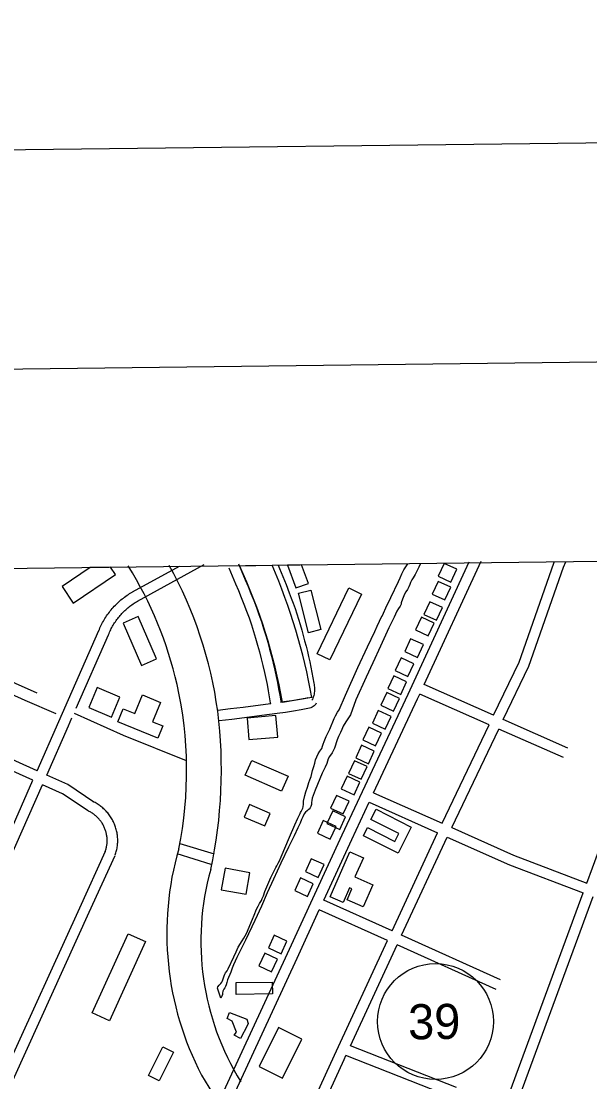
# Model space of a CAD drawing. Extents: x 3704301 to 3742427, y 506229 to 532009.
# Drawn here: x 3711530 to 3713149, y 528404 to 531426 of the extents above; entities that cross this region are included whole.
import ezdxf

# ---------------------------------------------------------------- set-up
doc = ezdxf.new("R2010")
doc.units = 0
for name, color, linetype in [('G-ANNO-NPLT', 7, 'Continuous'), ('V-ANNO-SYMB', 7, 'Continuous'), ('V-BLDG-OTLN', 7, 'Continuous'), ('V-GRID-FRAM', 7, 'Continuous'), ('V-ROAD-CNTR', 7, 'Continuous'), ('V-ROAD-IDEN', 7, 'Continuous'), ('V-TOPO-SHOR', 7, 'Continuous')]:
    doc.layers.add(name, color=color, linetype=linetype)

msp = doc.modelspace()

# ---------------------------------------------------------------- linework, layer by layer
at = {"layer": 'G-ANNO-NPLT'}
msp.add_lwpolyline([(3705179.5, 506812.7), (3741843.4, 507260.7), (3741548.1, 531425.5), (3704884.2, 530977.6)], close=True, dxfattribs=at)
at = {"layer": 'V-ANNO-SYMB'}
msp.add_lwpolyline([(3707921.8, 507471.3), (3741002.5, 507875.5), (3740722.5, 530790.4), (3707641.8, 530386.2), (3707921.8, 507471.3)], dxfattribs=at)
at = {"layer": 'V-BLDG-OTLN'}
for p, q in [((3711784.2, 529869.7), (3711726.6, 529869)), ((3712151.7, 529874.2), (3712244.4, 529875.3)), ((3712328.4, 529876.3), (3712288.4, 529875.8))]:
    msp.add_line(p, q, dxfattribs=at)
for points in [[(3711646.3, 529814.6), (3711678, 529767.8), (3711798.1, 529849.1), (3711784.2, 529869.7)], [(3711726.6, 529869), (3711646.3, 529814.6)], [(3712288.4, 529875.8), (3712312.4, 529810.7)], [(3712312.4, 529810.7), (3712347.8, 529823.7), (3712328.4, 529876.3)], [(3712357.6, 529499), (3712273.9, 529484.2)]]:
    msp.add_lwpolyline(points, dxfattribs=at)
for points in [[(3712753.9, 529827.5), (3712770.6, 529863.8), (3712734.3, 529880.6), (3712717.5, 529844.3)], [(3712348.5, 529683.3), (3712320.1, 529795.5), (3712355.1, 529804.3), (3712383.5, 529692.1)], [(3712499.5, 529793.1), (3712408.7, 529605.7), (3712372.5, 529623.3), (3712463.2, 529810.6)], [(3712736.8, 529776.4), (3712753.6, 529812.7), (3712717.3, 529829.5), (3712700.5, 529793.2)], [(3712713, 529718.5), (3712729.8, 529754.8), (3712693.4, 529771.6), (3712676.7, 529735.3)], [(3711872.1, 529589.9), (3711914.8, 529608.3), (3711862.7, 529729), (3711820, 529710.6)], [(3712689.1, 529674.2), (3712705.9, 529710.5), (3712669.6, 529727.3), (3712652.8, 529691)], [(3712658.5, 529612.9), (3712675.3, 529649.2), (3712638.9, 529666), (3712622.2, 529629.7)], [(3712631.2, 529558.4), (3712648, 529594.7), (3712611.7, 529611.5), (3712594.9, 529575.2)], [(3712610.8, 529507.3), (3712627.6, 529543.6), (3712591.3, 529560.4), (3712574.5, 529524.1)], [(3711722, 529470), (3711786.7, 529442.4), (3711811.2, 529499.8), (3711746.6, 529527.4)], [(3711853.2, 529452.9), (3711875, 529506), (3711926.6, 529484.8), (3711904, 529429.6), (3711933, 529417.7), (3711918.8, 529383), (3711805.1, 529429.6), (3711820.2, 529466.5)], [(3712590.3, 529459.6), (3712607.1, 529495.9), (3712570.8, 529512.7), (3712554, 529476.4)], [(3712260.5, 529385.8), (3712255.2, 529446.9), (3712173.2, 529439.8), (3712178.4, 529378.7)], [(3712566.5, 529408.5), (3712583.3, 529444.8), (3712547, 529461.6), (3712530.2, 529425.3)], [(3712539.3, 529360.8), (3712556, 529397.2), (3712519.7, 529413.9), (3712502.9, 529377.6)], [(3712518.8, 529309.7), (3712535.6, 529346.1), (3712499.3, 529362.8), (3712482.5, 529326.5)], [(3712168.2, 529277.1), (3712186.8, 529319.5), (3712289.9, 529274.3), (3712271.3, 529231.9)], [(3712498.4, 529265.5), (3712515.1, 529301.8), (3712478.8, 529318.5), (3712462.1, 529282.2)], [(3712477.9, 529221.2), (3712494.7, 529257.5), (3712458.4, 529274.3), (3712441.6, 529237.9)], [(3712447.3, 529166.7), (3712464.1, 529203), (3712427.7, 529219.8), (3712411, 529183.4)], [(3712164.8, 529157.8), (3712223.7, 529132.8), (3712238.8, 529168.5), (3712180, 529193.5)], [(3712437.1, 529122.4), (3712453.8, 529158.7), (3712417.5, 529175.5), (3712400.7, 529139.2)], [(3712540.5, 529180.3), (3712641, 529129.1), (3712603.1, 529054.7), (3712504.7, 529104.7), (3712516.6, 529128), (3712594.3, 529088.5), (3712605.5, 529110.6), (3712525.7, 529151.2)], [(3712409.8, 529095.1), (3712426.6, 529131.4), (3712390.3, 529148.2), (3712373.5, 529111.9)], [(3712409.7, 528930.7), (3712465.7, 529058.8), (3712504.4, 529041.9), (3712480.5, 528987.2), (3712531.1, 528965.1), (3712503.5, 528901.9), (3712457.9, 528921.8), (3712471.9, 528953.8), (3712465.2, 528956.7), (3712446.8, 528914.5), (3712409.7, 528930.7)], [(3712375.7, 528986.1), (3712392.5, 529022.4), (3712356.2, 529039.2), (3712339.4, 529002.9)], [(3712099.8, 528951), (3712170.5, 528938.2), (3712181.5, 528999.2), (3712110.8, 529012)], [(3712345.1, 528931.6), (3712361.9, 528967.9), (3712325.5, 528984.7), (3712308.8, 528948.4)], [(3711781.5, 528577.6), (3711732.2, 528600), (3711834.7, 528825.3), (3711884, 528802.9)], [(3712270.1, 528768.1), (3712286.9, 528804.4), (3712250.6, 528821.2), (3712233.8, 528784.9)], [(3712242.9, 528717), (3712259.7, 528753.3), (3712223.4, 528770.1), (3712206.6, 528733.8)], [(3712141.7, 528686.7), (3712244.8, 528687.9), (3712245.2, 528653.8), (3712142.1, 528652.6)], [(3712174.8, 528565.4), (3712154.6, 528527.3), (3712136.2, 528536.1), (3712142.8, 528545), (3712131, 528576.2), (3712116.6, 528583.7), (3712122.8, 528601.1), (3712172.5, 528582.4), (3712175.9, 528569.5)], [(3712207.6, 528447.2), (3712274.5, 528414.1), (3712329.3, 528524.8), (3712262.4, 528557.9)], [(3711922.5, 528406.5), (3711892.1, 528421.7), (3711932.8, 528503.3), (3711963.2, 528488.1)]]:
    msp.add_lwpolyline(points, close=True, dxfattribs=at)
for radius, end in [(1582, 24.8142), (1667, 23.5129)]:
    msp.add_arc((3710715.8, 529210.3), radius, 9.9736, end, dxfattribs=at)
at = {"layer": 'V-GRID-FRAM'}
msp.add_lwpolyline([(3708355.7, 529827.8), (3740022.4, 530214.7), (3740252.5, 512033.3), (3708569.9, 511646.2), (3708355.7, 529827.8)], dxfattribs=at)
at = {"layer": 'V-ROAD-CNTR'}
for points in [[(3711846.8, 529799.5), (3711980.7, 529873.1)], [(3711861.3, 529773.2), (3712050.6, 529877.3)], [(3712089, 528337.6), (3712288.1, 528768.7), (3712444.3, 529106.8), (3712631.8, 529507.7), (3712806.2, 529885.3)], [(3712121.4, 529868.2), (3712140.3, 529822.7), (3712148.6, 529803.3), (3712156.5, 529783.9), (3712164.2, 529764.5), (3712171.6, 529744.9), (3712178.8, 529725.2), (3712185.7, 529705.6), (3712191.7, 529686.5), (3712197.5, 529667.3), (3712203, 529647.9), (3712208.4, 529628.5), (3712213.4, 529609), (3712218.3, 529589.4), (3712222.9, 529569.8), (3712226.6, 529552.6), (3712230.1, 529535.2), (3712233.5, 529517.9), (3712236.5, 529500.4), (3712239.4, 529483), (3712239.8, 529480.5)], [(3712149.1, 529879.7), (3712168, 529834.3), (3712176.3, 529814.8), (3712184.3, 529795.1), (3712192.1, 529775.3), (3712199.7, 529755.4), (3712207, 529735.3), (3712214.1, 529715.1), (3712220.4, 529695.4), (3712226.3, 529675.7), (3712231.9, 529656), (3712237.4, 529636.2), (3712242.5, 529616.4), (3712247.4, 529596.4), (3712252.1, 529576.4), (3712256, 529558.8), (3712259.6, 529541), (3712263, 529523.3), (3712266.1, 529505.5), (3712269.1, 529487.7), (3712269.5, 529484.6)], [(3712261.5, 529875.5), (3712265.4, 529866.4), (3712275, 529843.3), (3712284.4, 529820.2), (3712293.5, 529796.9), (3712299.2, 529782), (3712304.7, 529766.9), (3712310, 529751.8), (3712315.1, 529736.6), (3712319.9, 529721.4), (3712324.6, 529706.1), (3712329, 529690.7), (3712333.2, 529675.3), (3712337.2, 529659.8), (3712341.2, 529645), (3712345.1, 529630.1), (3712348.6, 529615.1), (3712352, 529600.1), (3712355.1, 529585), (3712357.9, 529569.9), (3712360.6, 529554.8), (3712362.9, 529539.6), (3712363.9, 529535.7), (3712364.6, 529531.7), (3712365.1, 529527.7), (3712365.3, 529523.7), (3712365.4, 529519.7), (3712365.2, 529515.7), (3712364.7, 529511.7), (3712364.1, 529507.7), (3712363.2, 529503.8), (3712361.8, 529499.5)], [(3712677.5, 529535.2), (3712839.9, 529886.6)], [(3712875.4, 529447.8), (3712947.8, 529599.4), (3713046.7, 529881.5), (3713049, 529886.4)], [(3712902.9, 529435.7), (3712975.6, 529587.9), (3713074.6, 529870.2), (3713081.6, 529885.4)], [(3713141.3, 528970), (3713157.3, 529013.7), (3713376.5, 529611.1), (3713476.6, 529892.8)], [(3711575.4, 529290), (3711191.2, 529463.4), (3710650.7, 529709.9), (3710321.8, 529855.8)], [(3711750.8, 529688.9), (3711752.4, 529692.8), (3711754.1, 529696.8), (3711755.9, 529700.8), (3711757.8, 529704.7), (3711759.8, 529708.7), (3711761.8, 529712.5), (3711764, 529716.3), (3711766.2, 529720.1), (3711768.4, 529723.8), (3711770.8, 529727.5), (3711773.2, 529731.2), (3711775.7, 529734.8), (3711778.2, 529738.3), (3711780.9, 529741.8), (3711783.6, 529745.3), (3711786.3, 529748.6), (3711789.2, 529752), (3711792.1, 529755.3), (3711795, 529758.5), (3711798, 529761.6), (3711801.1, 529764.7), (3711804.3, 529767.8), (3711807.5, 529770.8), (3711810.7, 529773.7), (3711814, 529776.5), (3711817.4, 529779.3), (3711820.8, 529782), (3711824.3, 529784.7), (3711827.8, 529787.3), (3711831.4, 529789.8), (3711835, 529792.2), (3711838.7, 529794.6), (3711842.4, 529796.9), (3711846.1, 529799.1), (3711846.5, 529799.3)], [(3711778.5, 529677.5), (3711780, 529681.1), (3711781.5, 529684.6), (3711783.1, 529688.1), (3711784.7, 529691.5), (3711786.4, 529694.8), (3711788.2, 529698.2), (3711790, 529701.5), (3711791.9, 529704.8), (3711793.9, 529708), (3711795.9, 529711.2), (3711798, 529714.3), (3711800.2, 529717.5), (3711802.4, 529720.5), (3711804.7, 529723.6), (3711807, 529726.5), (3711809.4, 529729.5), (3711811.8, 529732.3), (3711814.4, 529735.2), (3711816.9, 529738), (3711819.5, 529740.7), (3711822.2, 529743.4), (3711824.9, 529746), (3711827.7, 529748.6), (3711830.5, 529751.1), (3711833.4, 529753.6), (3711836.3, 529756), (3711839.3, 529758.4), (3711842.3, 529760.6), (3711845.3, 529762.9), (3711848.4, 529765.1), (3711851.6, 529767.2), (3711854.7, 529769.2), (3711858, 529771.2), (3711861.3, 529773.2), (3711861.5, 529773.3)], [(3711575.4, 529290), (3711637.4, 529430.4), (3711750.9, 529689.2)], [(3711686.6, 529467.8), (3711778.4, 529677.2)], [(3712875.4, 529447.8), (3712677.5, 529535.2)], [(3712533.7, 529227.3), (3712659, 529495.1), (3712664.9, 529507.9)], [(3712862.5, 529420.7), (3712664.9, 529507.9)], [(3712241.2, 529480.7), (3712233.4, 529479.7), (3712197.5, 529475), (3712161.6, 529470.4), (3712125.7, 529465.9), (3712089.8, 529461.5)], [(3712370.3, 529482.1), (3712368.8, 529479.9), (3712366.6, 529477.2), (3712364, 529474.8), (3712361.3, 529472.6), (3712358.3, 529470.8), (3712355.2, 529469.2), (3712351.4, 529467.8), (3712327.7, 529463.5), (3712305.1, 529459.7), (3712282.5, 529456.1), (3712259, 529452.8), (3712237.3, 529449.9), (3712201.3, 529445.2), (3712165.4, 529440.6), (3712129.4, 529436.1), (3712093.4, 529431.7)], [(3712345.5, 529499), (3712344.8, 529498), (3712344.6, 529497.7), (3712344.3, 529497.4), (3712344, 529497.2), (3712343.6, 529497), (3712343.3, 529496.8), (3712343.4, 529496.8), (3712322.5, 529493), (3712300.3, 529489.3), (3712278, 529485.8), (3712269.7, 529484.6)], [(3712361.8, 529499.5), (3712360.7, 529496.3), (3712359.3, 529493.2), (3712357.9, 529490.6)], [(3711602.8, 529277.7), (3711664.9, 529418.3), (3711674.5, 529440.3)], [(3711680.6, 529454.1), (3711819.9, 529391.6), (3712000, 529319.5)], [(3712728.6, 529140.4), (3712862.5, 529420.7)], [(3713086.5, 529354.6), (3712902.9, 529435.7)], [(3712756, 529128.2), (3712889.9, 529408.6)], [(3713074.4, 529327.2), (3712889.9, 529408.6)], [(3711563.3, 529262.6), (3711343, 529362)], [(3711302.2, 528684.8), (3711465.3, 529040.6), (3711563.3, 529262.6)], [(3711737, 529200.6), (3711662.6, 529250.7), (3711602.8, 529277.7)], [(3711304.4, 528617.4), (3711492.7, 529028.3), (3711590.7, 529250.2)], [(3711720.2, 529175.7), (3711647.9, 529224.4), (3711590.7, 529250.2)], [(3711797.7, 529050), (3711798.7, 529053), (3711799.7, 529056.2), (3711800.6, 529059.4), (3711801.4, 529062.6), (3711802.1, 529065.9), (3711802.8, 529069.2), (3711803.3, 529072.5), (3711803.8, 529075.8), (3711804.1, 529079.1), (3711804.4, 529082.5), (3711804.6, 529085.8), (3711804.7, 529089.2), (3711804.7, 529092.5), (3711804.6, 529095.9), (3711804.4, 529099.2), (3711804.1, 529102.5), (3711803.8, 529105.9), (3711803.3, 529109.2), (3711802.8, 529112.5), (3711802.1, 529115.8), (3711801.4, 529119), (3711800.6, 529122.3), (3711799.7, 529125.5), (3711798.7, 529128.7), (3711797.6, 529131.9), (3711796.5, 529135), (3711795.2, 529138.1), (3711793.9, 529141.2), (3711792.5, 529144.2), (3711791, 529147.2), (3711789.4, 529150.2), (3711787.8, 529153.1), (3711786, 529156), (3711784.2, 529158.8), (3711782.3, 529161.5), (3711780.4, 529164.3), (3711778.4, 529166.9), (3711776.2, 529169.5), (3711774.1, 529172.1), (3711771.8, 529174.5), (3711769.5, 529177), (3711767.1, 529179.3), (3711764.7, 529181.6), (3711762.2, 529183.8), (3711759.6, 529186), (3711757, 529188.1), (3711754.4, 529190.1), (3711751.6, 529192), (3711748.8, 529193.9), (3711746, 529195.7), (3711743.1, 529197.4), (3711740.2, 529199), (3711737.3, 529200.6), (3711735.2, 529201.6)], [(3712391.6, 528921.1), (3712471.5, 529094.2), (3712521, 529200.1)], [(3712521, 529200.1), (3712715.9, 529113.3)], [(3712533.7, 529227.3), (3712728.6, 529140.4)], [(3711769.3, 529059.6), (3711770.2, 529062.2), (3711770.9, 529064.6), (3711771.6, 529067.1), (3711772.2, 529069.5), (3711772.7, 529072), (3711773.2, 529074.5), (3711773.6, 529077), (3711774, 529079.5), (3711774.3, 529082), (3711774.5, 529084.5), (3711774.6, 529087.1), (3711774.7, 529089.6), (3711774.7, 529092.1), (3711774.6, 529094.6), (3711774.5, 529097.2), (3711774.3, 529099.7), (3711774, 529102.2), (3711773.6, 529104.7), (3711773.2, 529107.2), (3711772.8, 529109.7), (3711772.2, 529112.2), (3711771.6, 529114.6), (3711770.9, 529117.1), (3711770.2, 529119.5), (3711769.4, 529121.9), (3711768.5, 529124.3), (3711767.5, 529126.6), (3711766.5, 529128.9), (3711765.5, 529131.2), (3711764.3, 529133.5), (3711763.1, 529135.7), (3711761.9, 529137.9), (3711760.6, 529140.1), (3711759.2, 529142.2), (3711757.8, 529144.3), (3711756.3, 529146.4), (3711754.8, 529148.4), (3711753.2, 529150.3), (3711751.5, 529152.3), (3711749.8, 529154.1), (3711748.1, 529156), (3711746.3, 529157.7), (3711744.5, 529159.5), (3711742.6, 529161.2), (3711740.6, 529162.8), (3711738.6, 529164.4), (3711736.6, 529165.9), (3711734.6, 529167.4), (3711732.5, 529168.8), (3711730.3, 529170.1), (3711728.1, 529171.4), (3711725.9, 529172.7), (3711723.7, 529173.8), (3711721.9, 529174.7)], [(3712586.2, 528833.3), (3712715.9, 529113.3)], [(3712756, 529128.2), (3712931.9, 529049.8), (3713141.3, 528970)], [(3712080.1, 529051.9), (3711983, 529082)], [(3712613.5, 528821), (3712743.3, 529101)], [(3712743.3, 529101), (3712920.4, 529022.1), (3713130.9, 528941.9)], [(3711303.5, 528028.7), (3711483.5, 528430.5), (3711696.5, 528899.4), (3711769.8, 529061)], [(3711333.6, 528022.5), (3711510.9, 528418.1), (3711723.8, 528887), (3711797.1, 529048.6)], [(3712071.2, 529023.2), (3711974.2, 529053.3)], [(3712759.7, 527929.6), (3712909.6, 528341), (3713130.9, 528941.9)], [(3712787.9, 527919.3), (3712937.8, 528330.7), (3713158.9, 528931.2)], [(3712586.2, 528833.3), (3712391.6, 528921.1)], [(3712116.2, 528325.1), (3712315.4, 528756.1), (3712379, 528893.9)], [(3712573.5, 528806.1), (3712379, 528893.9)], [(3712273.6, 528154.1), (3712422.1, 528479.3), (3712573.5, 528806.1)], [(3712894.7, 528694.1), (3712613.5, 528821)], [(3712467.6, 528506), (3712600.9, 528793.8)], [(3712882.3, 528666.7), (3712600.9, 528793.8)], [(3712769.6, 528387), (3712467.6, 528506)], [(3712300.9, 528141.7), (3712449.4, 528466.8), (3712454.9, 528478.8)], [(3712758.6, 528359.1), (3712454.9, 528478.8)]]:
    msp.add_lwpolyline(points, dxfattribs=at)
for centre, radius, start, end in [((3710912.7, 529295.5), 1087.9, 12.7405, 32.0933), ((3710913.3, 529299.1), 1187.2, 7.7587, 29.0177), ((3710884.2, 529290.5), 1116.9, 348.4872, 12.6674), ((3710762.3, 529292.5), 1337.8, 347.7425, 7.1664), ((3712814.6, 528826.2), 870.1, 163.8924, 207.6394), ((3712801.8, 528803.5), 760.3, 164.3587, 211.7321), ((3712791.8, 528840.5), 856.9, 209.1942, 251.8394)]:
    msp.add_arc(centre, radius, start, end, dxfattribs=at)
at = {"layer": 'V-ROAD-IDEN'}
msp.add_circle((3712709.9, 528575.2), 165, dxfattribs=at)
msp.add_circle((3712709.9, 528575.2), 165, dxfattribs=at)
at = {"layer": 'V-TOPO-SHOR'}
for points in [[(3712666.8, 529880.5), (3712662.1, 529869.5), (3712652, 529849.3), (3712646, 529839.5), (3712642.1, 529833.4), (3712638.5, 529826.1), (3712636.6, 529820.2), (3712634.1, 529813.6), (3712630.5, 529806.7), (3712625.5, 529799.6), (3712622, 529792.9), (3712616.1, 529778.4), (3712612.5, 529768.6), (3712612.1, 529764.4), (3712609.5, 529758.4), (3712604.8, 529752.2), (3712600.2, 529744.9), (3712591.9, 529727.8), (3712577.3, 529697.4), (3712553.4, 529644.9), (3712531.4, 529597.6), (3712512.5, 529556.4), (3712483.2, 529491.9), (3712467.7, 529449.2), (3712454.5, 529429.7), (3712447.3, 529417), (3712443.1, 529407.4), (3712439.2, 529399.1), (3712433.8, 529387.5), (3712429.8, 529377.6), (3712422.4, 529354.6), (3712415.6, 529340.8), (3712408.4, 529330.7), (3712404.2, 529323.4), (3712400.3, 529310.8), (3712395.6, 529299.6), (3712387.4, 529282.8), (3712367.2, 529234.6), (3712358.9, 529211.7), (3712357.4, 529204.7), (3712356.7, 529199.2), (3712356.7, 529193.8), (3712355.2, 529188.2), (3712353, 529184), (3712350, 529180.5), (3712347.4, 529178.1), (3712343.9, 529175.4), (3712340, 529171.6), (3712336.1, 529166.7), (3712331.7, 529158.5), (3712328.4, 529150.6), (3712324.5, 529140.9), (3712318.2, 529126.8), (3712306.9, 529104), (3712291.4, 529072.1), (3712269.5, 529026.8), (3712248.9, 528980.9), (3712230.7, 528941.8), (3712214.5, 528904), (3712195.7, 528863.5), (3712168.5, 528807), (3712144.1, 528758), (3712134.7, 528737.2), (3712131, 528727.8), (3712126.7, 528715.9), (3712117.8, 528693.9), (3712115.7, 528686.6), (3712113.6, 528679.7), (3712112.1, 528674.8), (3712109.8, 528671.1), (3712107, 528667.1), (3712104.6, 528661.6), (3712103.6, 528656.4), (3712102.9, 528652.2), (3712101.3, 528647.6), (3712098.3, 528641.8), (3712088.9, 528670.4), (3712090.2, 528673.7), (3712093.5, 528679.1), (3712098.1, 528684), (3712101.5, 528687.7), (3712103.2, 528691.1)], [(3712435.1, 529463.4), (3712454, 529504.8), (3712488.7, 529583.6), (3712515.8, 529643.3), (3712537.2, 529686.8), (3712543.6, 529701.4), (3712550.5, 529716.3), (3712555.2, 529726.4), (3712557.8, 529730.5), (3712562, 529738.4), (3712568.8, 529753.9), (3712582.6, 529783.1), (3712604.6, 529828.9), (3712609.3, 529839.6), (3712614.3, 529850.6), (3712620.1, 529862.3), (3712625.5, 529871), (3712631, 529879.7), (3712631.1, 529880)], [(3710798.5, 529857.6), (3711574.3, 529511.7)], [(3711112.6, 529683.8), (3711182.1, 529653.5), (3711270, 529612.4), (3711419.3, 529545.3), (3711540, 529490.9), (3711628.1, 529452.8)], [(3712103.2, 528691.1), (3712104.3, 528694.1), (3712105.1, 528696.6), (3712106, 528699.6), (3712106.8, 528702.2), (3712107.9, 528705.7), (3712109.5, 528709.8), (3712112.2, 528714.4), (3712116.2, 528719.8), (3712119.8, 528725.3), (3712135.5, 528759.5), (3712141.9, 528773.6), (3712148, 528787.6), (3712159.3, 528805.5), (3712163.6, 528813.3), (3712167.5, 528819.8), (3712171.1, 528825.7), (3712189, 528867), (3712193.2, 528878.6), (3712200, 528895.7), (3712204.5, 528904.2), (3712209, 528911.5), (3712214, 528920.4), (3712216.6, 528925.9), (3712219.6, 528933.8), (3712223.7, 528945.6), (3712241.1, 528986), (3712247.1, 528999.3), (3712253, 529010.6), (3712255.4, 529014.2), (3712258.1, 529018.6), (3712262, 529026.7), (3712265.1, 529033.3), (3712270.3, 529044.6), (3712294.2, 529100.5), (3712309.4, 529135.8), (3712317.6, 529154.7), (3712321.2, 529162.6), (3712324.1, 529167.8), (3712325.7, 529171.1), (3712327.1, 529173.5), (3712331.8, 529183), (3712333, 529187.3), (3712334.1, 529194.4), (3712334.2, 529203), (3712337.6, 529219.2), (3712340.5, 529229.5), (3712345.2, 529243.2), (3712349.3, 529256.6), (3712351.9, 529263.9), (3712355.3, 529273.6), (3712359.7, 529290.5), (3712363.6, 529302), (3712366.2, 529311.4), (3712368.3, 529320.7), (3712371.5, 529329.3), (3712375.9, 529338.3), (3712380.9, 529346), (3712385.7, 529353.5), (3712388.5, 529360), (3712390.3, 529365.4), (3712392.9, 529373.5), (3712398.4, 529387.9), (3712409.2, 529408.3), (3712421.6, 529438.7), (3712424.9, 529446), (3712430.6, 529456.5), (3712435.1, 529463.4)]]:
    msp.add_lwpolyline(points, dxfattribs=at)

# ---------------------------------------------------------------- texts
at = {"layer": 'V-ROAD-IDEN'}
msp.add_text('39', height=100, rotation=0.7, dxfattribs=at).set_placement((3712632.5, 528524.3))

doc.saveas('drawing.dxf')
